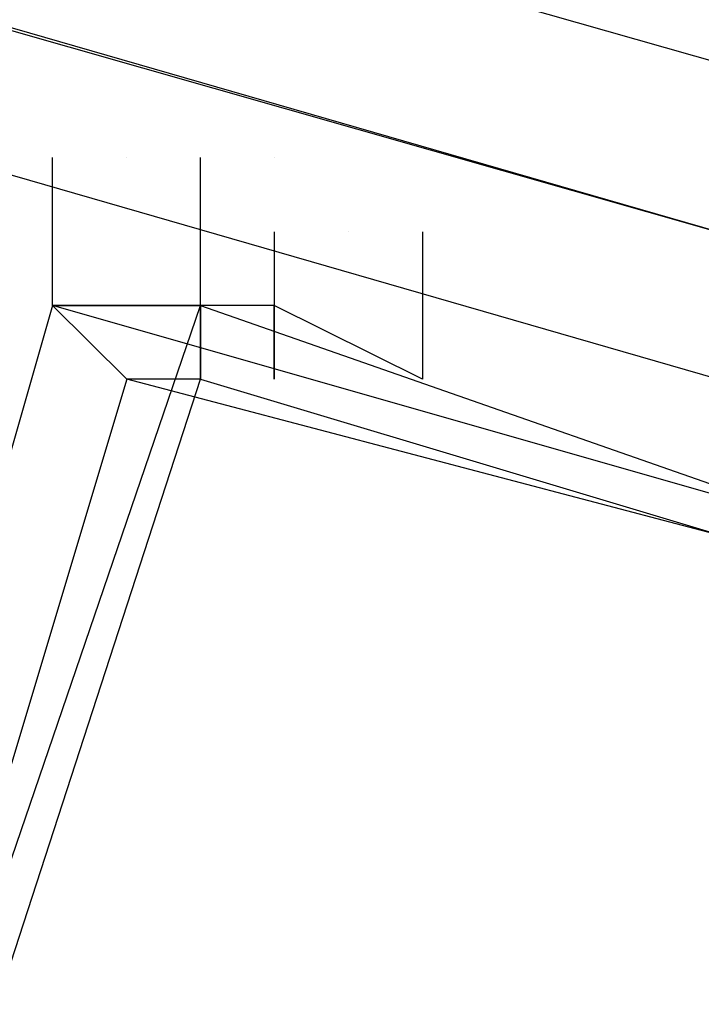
# Model space of a CAD drawing. Header units: feet. Extents: x -79 to 198, y -22 to 181.
# Tile 810 of 982: x 119.207 to 119.33, y 149.225 to 149.403. Entities that reach past the tile are written whole.
import ezdxf

# ---------------------------------------------------------------- set-up
doc = ezdxf.new("R2010")
doc.units = ezdxf.units.FT
doc.layers.add('A-LINEA', color=7, linetype='CONTINUOUS')

msp = doc.modelspace()

# ---------------------------------------------------------------- linework, layer by layer
at = {"layer": 'A-LINEA'}
for p, q in [((119.2533, 149.3778), (119.2533, 149.3778)), ((119.2533, 149.3778), (119.2533, 149.3778)), ((119.2667, 149.3644), (119.2667, 149.3644)), ((119.2667, 149.3644), (119.2667, 149.3644)), ((119.2667, 149.3644), (119.2667, 149.3644)), ((119.2667, 149.3644), (119.2667, 149.3644))]:
    msp.add_line(p, q, dxfattribs=at)
for points in [[(115.56, 150.4711), (119.3467, 149.3911), (119.3467, 149.3778), (119.3467, 149.3644), (119.3333, 149.3644), (115.5467, 150.4578), (115.5467, 150.4711), (115.56, 150.4711)], [(115.56, 150.4711), (119.3467, 149.3911), (119.3467, 149.3778), (119.3467, 149.3644), (119.3333, 149.3644), (115.5467, 150.4578), (115.5467, 150.4711), (115.56, 150.4711)], [(115.5467, 150.4444), (119.3333, 149.3644), (119.3333, 149.3511), (119.3333, 149.3378), (115.5467, 150.4311), (115.5333, 150.4311), (115.5467, 150.4444)], [(115.5467, 150.4444), (119.3333, 149.3644), (119.3333, 149.3511), (119.3333, 149.3378), (115.5467, 150.4311), (115.5333, 150.4311), (115.5467, 150.4444)], [(119.2533, 149.3644), (119.2533, 149.3644), (119.2533, 149.3644), (119.2533, 149.3511), (119.2533, 149.3511), (119.24, 149.3511), (119.24, 149.3511), (119.2267, 149.3511), (119.24, 149.3511), (119.24, 149.3378), (119.2267, 149.3378), (119.2267, 149.3378), (119.2133, 149.3511), (119.2267, 149.3511), (119.2267, 149.3511), (119.2267, 149.3511), (119.2267, 149.3511), (119.2133, 149.3511), (119.2133, 149.3511), (119.2133, 149.3778), (119.2133, 149.3778)], [(119.2533, 149.3644), (119.2533, 149.3644), (119.2533, 149.3644), (119.2533, 149.3511), (119.2533, 149.3511), (119.24, 149.3511), (119.24, 149.3511), (119.2267, 149.3511), (119.24, 149.3511), (119.24, 149.3378), (119.2267, 149.3378), (119.2267, 149.3378), (119.2133, 149.3511), (119.2267, 149.3511), (119.2267, 149.3511), (119.2267, 149.3511), (119.2267, 149.3511), (119.2133, 149.3511), (119.2133, 149.3511), (119.2133, 149.3778), (119.2133, 149.3778)], [(119.2267, 149.3778), (119.2267, 149.3778), (119.2267, 149.3778)], [(119.2267, 149.3778), (119.2267, 149.3778), (119.2267, 149.3778)], [(119.24, 149.3378), (119.24, 149.3511), (119.24, 149.3511), (119.24, 149.3511), (119.24, 149.3511), (119.24, 149.3511), (119.24, 149.3511), (119.24, 149.3511), (119.24, 149.3778), (119.24, 149.3778), (119.24, 149.3778)], [(119.24, 149.3644), (119.24, 149.3778), (119.24, 149.3778)], [(119.24, 149.3378), (119.24, 149.3511), (119.24, 149.3511), (119.24, 149.3511), (119.24, 149.3511), (119.24, 149.3511), (119.24, 149.3511), (119.24, 149.3511), (119.24, 149.3778), (119.24, 149.3778), (119.24, 149.3778)], [(119.24, 149.3644), (119.24, 149.3778), (119.24, 149.3778)], [(119.2533, 149.3778), (119.2533, 149.3778), (119.2533, 149.3778)], [(119.2533, 149.3778), (119.2533, 149.3778), (119.2533, 149.3778)], [(119.28, 149.3644), (119.28, 149.3644), (119.28, 149.3644), (119.28, 149.3378), (119.28, 149.3378), (119.2533, 149.3511), (119.2533, 149.3511), (119.2533, 149.3378), (119.2533, 149.3378), (119.2533, 149.3378), (119.2533, 149.3378), (119.2533, 149.3378)], [(119.28, 149.3644), (119.28, 149.3644), (119.28, 149.3644), (119.28, 149.3378), (119.28, 149.3378), (119.2533, 149.3511), (119.2533, 149.3511), (119.2533, 149.3378), (119.2533, 149.3378), (119.2533, 149.3378), (119.2533, 149.3378), (119.2533, 149.3378)], [(119.3333, 148.7111), (119.0533, 148.8044), (119.24, 149.3511), (119.5067, 149.2578), (119.3333, 148.7111)], [(119.0533, 148.7911), (119.3333, 148.7111), (119.4933, 149.2711), (119.2133, 149.3511), (119.0533, 148.7911)], [(119.3333, 148.7111), (119.0533, 148.8044), (119.24, 149.3511), (119.5067, 149.2578), (119.3333, 148.7111)], [(119.0533, 148.7911), (119.3333, 148.7111), (119.4933, 149.2711), (119.2133, 149.3511), (119.0533, 148.7911)], [(119.32, 148.7244), (119.0667, 148.8044), (119.24, 149.3378), (119.5067, 149.2578), (119.32, 148.7244)], [(119.0667, 148.8044), (119.32, 148.7244), (119.48, 149.2711), (119.2267, 149.3378), (119.0667, 148.8044)], [(119.32, 148.7244), (119.0667, 148.8044), (119.24, 149.3378), (119.5067, 149.2578), (119.32, 148.7244)], [(119.0667, 148.8044), (119.32, 148.7244), (119.48, 149.2711), (119.2267, 149.3378), (119.0667, 148.8044)]]:
    msp.add_lwpolyline(points, dxfattribs=at)
for points in [[(119.2267, 149.3511), (119.2267, 149.3511), (119.2267, 149.3511), (119.2267, 149.3511)], [(119.2267, 149.3511), (119.2267, 149.3511), (119.2267, 149.3511), (119.2267, 149.3511)], [(119.2533, 149.3511), (119.2533, 149.3511), (119.2533, 149.3378), (119.2533, 149.3378)], [(119.2533, 149.3511), (119.2533, 149.3511), (119.2533, 149.3378), (119.2533, 149.3378)]]:
    msp.add_lwpolyline(points, close=True, dxfattribs=at)

doc.saveas('drawing.dxf')
